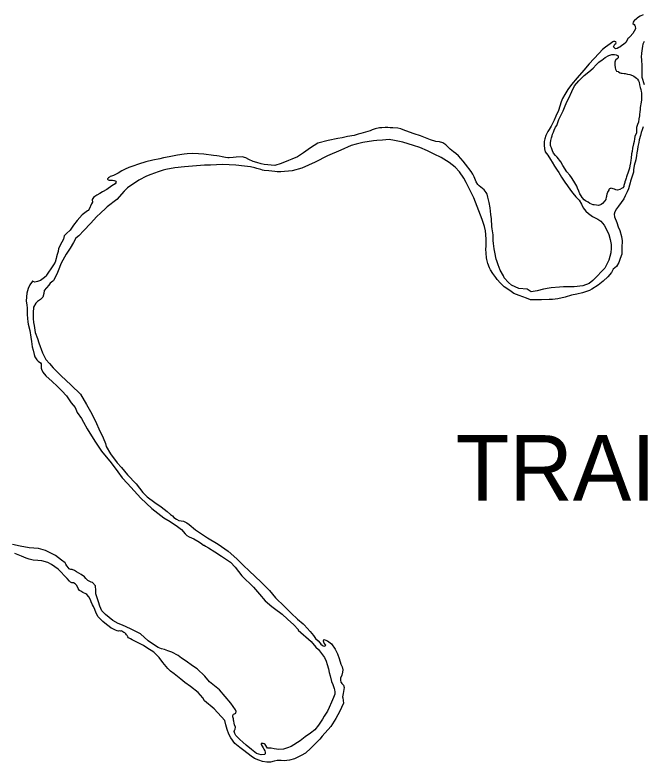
# Model space of a CAD drawing. Extents: x 31699 to 244310, y -8841 to 11474.
# Drawn here: x 145628.8 to 145898.2, y -3518.6 to -3198.1 of the extents above; entities that cross this region are included whole.
import ezdxf

# ---------------------------------------------------------------- set-up
doc = ezdxf.new("R2010")
doc.units = 0
doc.layers.add('R_Draft', color=7, linetype='Continuous')
doc.layers.add('S_WALL_ANNOT', color=7, linetype='Continuous')

msp = doc.modelspace()

# ---------------------------------------------------------------- linework, layer by layer
at = {"layer": 'R_Draft'}
for points in [[(145898.25, -3198.12), (145897.06, -3198.67), (145895.87, -3199.29), (145895.54, -3199.63), (145894.43, -3200.64), (145894.23, -3200.78), (145894.04, -3201.25), (145893.84, -3201.79)], [(145893.84, -3201.79), (145894.38, -3202.25), (145894.66, -3202.58), (145894.8, -3202.98), (145894.95, -3204.04), (145893.85, -3206.13), (145892.73, -3207.35), (145892.07, -3207.96), (145891.88, -3208.1), (145890.9, -3209.91), (145889.92, -3210.73), (145889.19, -3211.21), (145888.27, -3211.89), (145887.87, -3212.03), (145887.08, -3212.51), (145886.35, -3212.59), (145885.94, -3212.26), (145885.67, -3212), (145885.53, -3211.73), (145885.66, -3211.46), (145885.92, -3210.99), (145886.19, -3210.72), (145886.58, -3210.38), (145886.71, -3210.05), (145886.5, -3209.71), (145886.1, -3209.45), (145885.63, -3209.53), (145885.24, -3209.67), (145884.18, -3210.55), (145882.07, -3211.99), (145880.89, -3213.01), (145879.38, -3214.56), (145877.15, -3216.94), (145875.12, -3219.1), (145872.76, -3221.74), (145869.95, -3225.06), (145867.53, -3227.97), (145865.96, -3230.06), (145864.73, -3232.22), (145863.75, -3233.9), (145863.11, -3235.45), (145861.9, -3239.14), (145860.87, -3241.56), (145860.1, -3243.24), (145859.58, -3244.45), (145858.81, -3245.8), (145857.96, -3247.28), (145857.44, -3248.09), (145857.31, -3248.36), (145856.53, -3249.77), (145856.16, -3251.32), (145855.84, -3252.39), (145855.8, -3253.93), (145855.89, -3255.53), (145856.31, -3256.79), (145857.33, -3258.31), (145858.49, -3260.16), (145859.18, -3261.22), (145860.27, -3263.01), (145861.43, -3264.73), (145862.11, -3265.72), (145863.21, -3267.64), (145864.64, -3269.89), (145865.87, -3271.4), (145867.09, -3273.32), (145868.11, -3274.58), (145869.34, -3276.16), (145870.76, -3277.54), (145871.79, -3279.26), (145872.61, -3280.92), (145873.7, -3282.3), (145874.78, -3283.36), (145876.6, -3284.53), (145878.88, -3285.76), (145880.09, -3286.55), (145881.52, -3288.33), (145882.62, -3290.12), (145883.58, -3292.3), (145884.15, -3294.5), (145884.58, -3296.56), (145884.54, -3298.17), (145884.37, -3300.17), (145883.62, -3303.26), (145881.81, -3306.76), (145880.43, -3308.18), (145878.53, -3310.15), (145876.76, -3312.04), (145875.11, -3313.34), (145872.39, -3314.38), (145868.74, -3314.77), (145864.14, -3314.71), (145862.34, -3314.93), (145858.88, -3315.19), (145858.02, -3315.33), (145855.49, -3315.77), (145852.77, -3316.48), (145850.17, -3316.86), (145848.49, -3315.81), (145844.89, -3315.4), (145841.87, -3313.98), (145840.45, -3312.93)], [(145898.76, -3209.46), (145898.18, -3210.67), (145897.93, -3211.54), (145897.64, -3214.49), (145897.47, -3216.16), (145897.55, -3217.29), (145897.73, -3220.1), (145897.76, -3222.17), (145897.73, -3224.77), (145898.71, -3227.89)], [(145894.73, -3250.26), (145894.61, -3251.2), (145894.36, -3252.34), (145894.18, -3253.34), (145893.74, -3255.28), (145893.56, -3256.69), (145893.31, -3257.76), (145893.07, -3259.5), (145892.95, -3260.44), (145892.84, -3261.51), (145892.59, -3262.85), (145892.4, -3263.79), (145892.09, -3264.73), (145891.7, -3265.93), (145891.45, -3266.67), (145891.2, -3267.61), (145891.01, -3268.15), (145890.69, -3269.02), (145890.43, -3269.76), (145890.37, -3270.03), (145890.18, -3270.83), (145890.05, -3271.24), (145889.93, -3271.7), (145889.54, -3272.25), (145889.21, -3272.45), (145888.22, -3273), (145887.29, -3273.21), (145886.62, -3273.16), (145885.95, -3272.83), (145884.47, -3272.46), (145884.21, -3272.59), (145883.88, -3272.73), (145883.62, -3273), (145883.49, -3273.27), (145883.29, -3273.68), (145883.16, -3273.88), (145882.97, -3274.35), (145882.72, -3275.02), (145882.59, -3275.76), (145882.53, -3276.09), (145882.4, -3276.29), (145882.21, -3277.1), (145882.22, -3277.17), (145882.22, -3277.23), (145881.83, -3277.84), (145880.91, -3278.99), (145880.25, -3279.47), (145879.99, -3279.6), (145879.06, -3279.82), (145878.32, -3279.7), (145877.25, -3279.58), (145876.85, -3279.52), (145875.45, -3278.94), (145874.64, -3278.48), (145873.56, -3277.83), (145872.96, -3277.37), (145872.14, -3276.45), (145871.66, -3275.72), (145871.12, -3274.8), (145870.63, -3273.67), (145870.15, -3272.41), (145869.8, -3271.54), (145868.57, -3269.36), (145867.61, -3267.9), (145866.86, -3266.85), (145865.57, -3265.4), (145863.87, -3262.75), (145862.97, -3261.1), (145861.41, -3259.18), (145860.67, -3258.46), (145859.85, -3257.47), (145859.44, -3256.34), (145858.95, -3255.15), (145858.74, -3254.55), (145858.6, -3254.08), (145858.58, -3253.02), (145858.7, -3252.01), (145858.95, -3250.87), (145859.27, -3249.93), (145859.39, -3249.33), (145859.78, -3248.46), (145860.1, -3247.52), (145860.68, -3246.31), (145861.2, -3245.5), (145862.09, -3243.01), (145862.93, -3241.26), (145863.9, -3239.18), (145864.55, -3237.76), (145865.51, -3235.41), (145866.42, -3233.86), (145867.71, -3230.9), (145868.8, -3228.55), (145870.64, -3226.45), (145872.01, -3225.16), (145872.93, -3224.15), (145874.91, -3222.51), (145876.81, -3220.88), (145878.13, -3219.53), (145879.31, -3218.44), (145880.23, -3217.69), (145880.49, -3217.55)], [(145880.49, -3217.55), (145881.94, -3216.4), (145883.59, -3215.5), (145884.85, -3215.08), (145886.05, -3215.06), (145886.72, -3215.19), (145887.26, -3215.45), (145887.6, -3215.71), (145887.6, -3216.04), (145887.54, -3216.51), (145887.15, -3216.98), (145886.55, -3217.33), (145886.42, -3217.53), (145886.17, -3218.33), (145886.11, -3218.8), (145886.12, -3219.54), (145886.27, -3220.74), (145886.48, -3221.4), (145886.83, -3222.27), (145887.5, -3222.39), (145887.77, -3222.58), (145888.37, -3222.98), (145888.78, -3223.04), (145889.24, -3223.03), (145890.18, -3223.22), (145890.51, -3223.21), (145891.52, -3223.53), (145892.58, -3223.71), (145893.72, -3224.03), (145894.33, -3224.42), (145895.41, -3225.27), (145895.81, -3225.73), (145896.22, -3226.4), (145896.57, -3226.93), (145896.78, -3228.12), (145897, -3229.26), (145897.28, -3230.05), (145897.5, -3230.98), (145897.57, -3231.58), (145897.6, -3233.39), (145897.55, -3234.46), (145897.37, -3235.59), (145896.93, -3237.81), (145896.95, -3238.61), (145896.83, -3239.68), (145896.72, -3240.88), (145896.66, -3241.42), (145896.48, -3242.75), (145896.23, -3244.09), (145895.85, -3245.17)], [(145840.45, -3312.93), (145838.69, -3310.82), (145838.34, -3310.09), (145836.97, -3307.64), (145836.14, -3305.38), (145835.51, -3303.59), (145835.23, -3302.86), (145834.59, -3299.93), (145834.36, -3298.4), (145834.06, -3296.2), (145833.98, -3294.93), (145833.94, -3292.46), (145833.56, -3289.86), (145833.35, -3288.86), (145833.16, -3285.59), (145832.87, -3283.73), (145832.63, -3280.93), (145832.26, -3278.59), (145831.91, -3277.46), (145831.62, -3276.33), (145831.48, -3275.6), (145831.33, -3274.94), (145830.92, -3274.34), (145830.04, -3273.15), (145829.36, -3272.56), (145827.95, -3271.38), (145827.34, -3270.86), (145826.65, -3269.66), (145826.38, -3268.93), (145825.76, -3267.61), (145825.14, -3266.48), (145824.45, -3265.22), (145822.07, -3262.19), (145821.12, -3260.8), (145819.08, -3258.49), (145817.87, -3257.58), (145816.86, -3256.79), (145815.44, -3255.68), (145814.15, -3254.36), (145813.61, -3253.77), (145812.4, -3252.98), (145810.86, -3252.54), (145809.33, -3252.36), (145807.05, -3251.73), (145804.84, -3250.83), (145802.69, -3249.99), (145800.01, -3249.1), (145798.07, -3248.39), (145796.93, -3248.01), (145795.99, -3247.69), (145794.38, -3246.91), (145792.98, -3246.74), (145790.91, -3246.5), (145789.71, -3246.52), (145788.71, -3246.47), (145787.64, -3246.42), (145786.24, -3246.5), (145785.18, -3246.59), (145783.32, -3246.95), (145781.99, -3247.37), (145781.13, -3247.78), (145779.14, -3248.35), (145777.09, -3248.98), (145775.96, -3249.27), (145774.3, -3249.76), (145771.37, -3250.27), (145769.18, -3250.77), (145767.32, -3251.07), (145763.2, -3251.93), (145758.76, -3253.07), (145755.52, -3255.12), (145752.56, -3257.3), (145749.92, -3258.95), (145747.53, -3260.05), (145746.14, -3260.54), (145743.03, -3261.86), (145740.25, -3262.7), (145735.64, -3262.3), (145734.37, -3261.92), (145732.5, -3261.48), (145730.96, -3260.97), (145729.14, -3260.13), (145727.8, -3259.48), (145726.26, -3259.04), (145723.66, -3259.08), (145722.4, -3259.23), (145720.73, -3259.39), (145720.07, -3259.4), (145719.07, -3259.28), (145717.66, -3259.04), (145716.39, -3258.72), (145715.32, -3258.6), (145713.99, -3258.36), (145709.85, -3257.89), (145707.45, -3257.66), (145704.78, -3257.56), (145702.65, -3257.73), (145701.39, -3257.88), (145698.46, -3258.33), (145694.87, -3258.92), (145692.55, -3259.42)], [(145898.26, -3246.13), (145897.82, -3247.41), (145897.43, -3248.55), (145897.12, -3249.76), (145896.61, -3251.63), (145896.43, -3252.77), (145895.99, -3254.58), (145895.81, -3255.79), (145895.57, -3257.33), (145895.45, -3258.4), (145895.21, -3260.2), (145894.45, -3262.75), (145894.21, -3264.49), (145894.1, -3265.63), (145892.89, -3269.39), (145892.77, -3270.19), (145892.45, -3271.13), (145891.94, -3272.68), (145891.43, -3274.02)], [(145895.85, -3245.17), (145895.38, -3246.46), (145895.38, -3248.62), (145894.73, -3250.26)], [(145891.43, -3274.02), (145890.52, -3275.77), (145890.01, -3276.98), (145888.84, -3278.6), (145887.66, -3280.15), (145886.81, -3281.24), (145886.1, -3282.52), (145885.85, -3283.59), (145886, -3284.65), (145887.04, -3287.18), (145887.53, -3288.97), (145888.29, -3290.63), (145888.93, -3293.09), (145889.22, -3294.96), (145889.13, -3297.9), (145889.11, -3300.77), (145888.41, -3302.58), (145887.83, -3304.33), (145886.79, -3306.08), (145885.48, -3307.17), (145884.63, -3308.65), (145883.13, -3310.41), (145881.09, -3312.38), (145878.92, -3314.01), (145876.28, -3315.72), (145875.22, -3316.27), (145872.31, -3317.32), (145869.78, -3317.96), (145867.59, -3318.39), (145864.81, -3319.17), (145861.69, -3319.95), (145859.42, -3320.19), (145857.89, -3320.21), (145854.69, -3320.33), (145849.96, -3320.33), (145848.29, -3319.62), (145845.13, -3318.4), (145842.79, -3317.57), (145841.1, -3316.39), (145838.68, -3314.76), (145837.06, -3313.12), (145835.7, -3311.53), (145835.02, -3310.74), (145833.86, -3309.02), (145832.84, -3307.5), (145832.29, -3306.58), (145831.66, -3304.78), (145831.24, -3303.05), (145831.02, -3302.25), (145830.86, -3300.32), (145830.83, -3298.52), (145830.88, -3297.31), (145830.86, -3295.78), (145830.9, -3294.38), (145830.8, -3292.24), (145830.58, -3290.77), (145830.28, -3288.84), (145829.17, -3285.85), (145827.02, -3280.34), (145825.63, -3276.56), (145824.11, -3273.44), (145822.95, -3271.19), (145822.39, -3269.93), (145821.37, -3268.14), (145819.52, -3265.36), (145817.63, -3263.39), (145815.06, -3261.43), (145811.63, -3259.27), (145808.61, -3257.85), (145805.72, -3256.36), (145802.5, -3255.01), (145799.76, -3254.05), (145795.14, -3252.65), (145791.59, -3252.03), (145789.32, -3251.6), (145786.46, -3251.78), (145784, -3252.01), (145782.53, -3252.17), (145778.01, -3252.84), (145775.09, -3253.55), (145772.97, -3254.12), (145768.6, -3256.06), (145762.91, -3258.55), (145757.62, -3261.3), (145751.79, -3263.79), (145747.68, -3264.92), (145742.89, -3265.46), (145741.29, -3265.35), (145740.22, -3265.3), (145737.75, -3265.01), (145735.68, -3264.84), (145735.01, -3264.65), (145734.21, -3264.39), (145732.53, -3263.95), (145731.66, -3263.7), (145729.86, -3263.32), (145727.32, -3262.96), (145723.52, -3262.55), (145717.85, -3262.31), (145712.72, -3262.52), (145710.12, -3262.62)], [(145692.55, -3259.42), (145690.95, -3259.84), (145687.96, -3260.42), (145684.91, -3261.14), (145681.79, -3262.19), (145679.34, -3263.03), (145677.61, -3263.52), (145676.03, -3264.21), (145674.57, -3264.97), (145672.99, -3265.99), (145671.86, -3266.61), (145671, -3266.96), (145670.21, -3267.31), (145669.68, -3267.45), (145669.28, -3267.72), (145668.82, -3267.99), (145668.69, -3268.13), (145668.56, -3268.27), (145668.43, -3268.47), (145668.43, -3268.53), (145668.5, -3268.6), (145668.7, -3268.86), (145668.77, -3268.86), (145669.17, -3268.92), (145669.77, -3268.98), (145670.57, -3269.04), (145671.24, -3269.09), (145671.37, -3269.16), (145671.77, -3269.29), (145672.04, -3269.48), (145672.18, -3269.75), (145672.12, -3270.15), (145671.73, -3270.62), (145670.27, -3271.38), (145668.23, -3273.01), (145666.32, -3274.04), (145665.19, -3274.66), (145663.87, -3275.42), (145663.08, -3276.03), (145662.49, -3276.44), (145661.83, -3277.32), (145661.84, -3277.78), (145661.98, -3278.05), (145662.05, -3278.45), (145661.66, -3279.19), (145660.56, -3281.41), (145660.17, -3281.95), (145659.84, -3282.09), (145657.67, -3283.86), (145655.44, -3286.3), (145653.87, -3288.32), (145652.51, -3290.42), (145650.86, -3291.84), (145649.88, -3292.86), (145649.64, -3294.33), (145648.92, -3295.61), (145647.43, -3298.31), (145647.32, -3299.58), (145646.87, -3300.92), (145646.62, -3301.93), (145646.43, -3302.66), (145645.99, -3304.14), (145645.34, -3305.35), (145645.08, -3305.76), (145644.1, -3307.04), (145643.12, -3308.46), (145642.28, -3309.74), (145642.15, -3310.14), (145640.9, -3311.16), (145639.78, -3312.05), (145638.39, -3312.47), (145637.32, -3312.69), (145636.65, -3312.43), (145636.45, -3312.36), (145636.25, -3312.37), (145635.21, -3313.85), (145634.43, -3315.4), (145633.93, -3317.41), (145633.69, -3319.09), (145633.65, -3320.89), (145633.88, -3322.49), (145634.03, -3323.96), (145633.99, -3325.56), (145634.07, -3326.63), (145634.1, -3328.36), (145634.32, -3329.83), (145634.47, -3330.83), (145635.11, -3333.49), (145635.56, -3336.29), (145635.85, -3338.22), (145636.22, -3340.48), (145636.64, -3341.95), (145637.07, -3343.81), (145637.35, -3344.74), (145637.56, -3345.14), (145638.17, -3346.13), (145638.71, -3346.59), (145639.79, -3347.31), (145640, -3347.77), (145640.08, -3348.84), (145640.03, -3349.58)], [(145710.12, -3262.62), (145706.59, -3262.81), (145701.53, -3263.22), (145697.34, -3263.69), (145693.49, -3264.48), (145692.3, -3264.77), (145690.17, -3265.47), (145687.13, -3266.58), (145685.14, -3267.28), (145681.96, -3269), (145677.08, -3272.21), (145675.57, -3273.64), (145672.43, -3277.22), (145668.35, -3280.42), (145667.76, -3280.97), (145665.52, -3283.2), (145663.88, -3284.63), (145661.13, -3287.55), (145658.31, -3290.59), (145656.21, -3292.83), (145654.96, -3293.92), (145653.86, -3295.8), (145652.43, -3298.1), (145650.73, -3300.79), (145648.59, -3304.57), (145647.25, -3307.86), (145646.74, -3309.34), (145645.24, -3311.96), (145645.05, -3312.3), (145643.93, -3313.12), (145643.34, -3314), (145641.31, -3316.3), (145641.2, -3317.64), (145640.69, -3319.25), (145639.77, -3320.13), (145638.45, -3321.02), (145637.66, -3321.76), (145636.76, -3323.45), (145636.6, -3325.92), (145636.57, -3328.39), (145636.73, -3330.06), (145636.95, -3331.32), (145637.46, -3334.32), (145638.43, -3336.84), (145638.99, -3338.84), (145640.53, -3343.09), (145642.04, -3345.87), (145643.6, -3347.65), (145645.16, -3349.43), (145648.41, -3352.79), (145652.87, -3356.93), (145656.93, -3360.81), (145659.46, -3365.17), (145661.72, -3369.21), (145663.79, -3373.32), (145664.82, -3375.71), (145666.68, -3379.56), (145667.65, -3381.88), (145667.94, -3383.21), (145669.78, -3386.32), (145672.64, -3390.22), (145674.41, -3392.19), (145676.99, -3395.36), (145680.71, -3399.31), (145683.7, -3402.94), (145685.47, -3404.85), (145688.83, -3407.27), (145691.46, -3409.1), (145694.09, -3411.13), (145695.51, -3412.38), (145696.32, -3413.03), (145697, -3413.76), (145698.01, -3414.47), (145699.02, -3414.93), (145700.02, -3415.11), (145701.02, -3415.23), (145702.5, -3416.01), (145703.51, -3416.73), (145706.21, -3418.96), (145711.33, -3422.42), (145715.9, -3425.15), (145720.21, -3428.16), (145723.93, -3431.44), (145726.84, -3434.34), (145729.27, -3436.57), (145734.35, -3441.37), (145738, -3444.99), (145740.58, -3448.09), (145744.37, -3451.9), (145747.21, -3454.8), (145749.99, -3457.29), (145752.35, -3459.33), (145752.89, -3459.79), (145754.11, -3461.1), (145755.4, -3462.62), (145756.89, -3464.27), (145757.71, -3465.59), (145758.79, -3466.64), (145759.67, -3467.56), (145760.01, -3467.96), (145760.62, -3468.48)], [(145640.03, -3349.58), (145640.17, -3350.04), (145640.72, -3351.3), (145642.08, -3352.88), (145644.72, -3355.38), (145646.88, -3357.42), (145648.84, -3359.39), (145650.88, -3361.57), (145652.92, -3364.54), (145654.55, -3366.45), (145655.52, -3368.71), (145657.29, -3371.22), (145658.18, -3372.74), (145659.76, -3375.66), (145663.1, -3380.88), (145665.9, -3385.18), (145670.04, -3390.19), (145672.84, -3394.09), (145674.74, -3396.66), (145677.05, -3399.1), (145682.74, -3405.42), (145687.47, -3409.83), (145692.6, -3413.89), (145695.36, -3415.45), (145698.52, -3417.54), (145700.21, -3418.85), (145701.77, -3420.63), (145702.51, -3421.35), (145703.52, -3422), (145704.46, -3422.46), (145705.47, -3422.84), (145707.28, -3423.88), (145708.43, -3424.6), (145709.71, -3425.52), (145709.98, -3425.58), (145710.52, -3425.97), (145711.86, -3426.75), (145714.55, -3428.38), (145717.45, -3430.27), (145721.22, -3432.89), (145723.18, -3434.93), (145726.17, -3438.69), (145731.05, -3443.62), (145733.63, -3446.52), (145736.07, -3449.49), (145738.97, -3451.92), (145740.19, -3452.77), (145743.36, -3455.19), (145745.65, -3457.29), (145748.42, -3459.72), (145750.25, -3461.76), (145750.33, -3462.03), (145755.8, -3466.95), (145757.83, -3469.26), (145759.05, -3470.31), (145759.87, -3471.43), (145760.75, -3472.56), (145761.57, -3473.81), (145762.26, -3475.34), (145762.75, -3476.8), (145763.31, -3478.59), (145763.53, -3480.19), (145763.96, -3481.66), (145764.59, -3484.05), (145765.08, -3485.38), (145765.43, -3486.18), (145765.71, -3487.04), (145765.92, -3487.64), (145766.06, -3488.5), (145766.01, -3489.44), (145765.43, -3490.85), (145764.6, -3492.93), (145763.63, -3495.15), (145762.79, -3496.83), (145761.49, -3498.92), (145760.71, -3500.14), (145759.02, -3502.77), (145757.38, -3504.73), (145755.54, -3506.23), (145753.23, -3507.8), (145751.19, -3509.5), (145747.3, -3511.9), (145745.71, -3512.52), (145744.05, -3513.08), (145741.99, -3513.18), (145739.98, -3512.94), (145738.71, -3512.7), (145737.05, -3512.59), (145736.09, -3511.07), (145735.69, -3510.8), (145735.22, -3510.68), (145734.42, -3510.69), (145734.42, -3511.02), (145734.83, -3511.75), (145735.31, -3512.55), (145735.59, -3513.01), (145735.93, -3513.74), (145736.14, -3514.34), (145736.15, -3515), (145735.96, -3515.41), (145734.36, -3515.5)], [(145734.36, -3515.5), (145732.42, -3514.99), (145730.19, -3513.23), (145728.03, -3511.39), (145726.54, -3510.08), (145725.26, -3508.89), (145724.72, -3508.3), (145723.57, -3507.18), (145723.16, -3506.39), (145722.87, -3505.46), (145723.13, -3504.65), (145723.26, -3504.45), (145723.38, -3503.58), (145723.03, -3502.65), (145722.75, -3501.85), (145722.61, -3501.12), (145722.53, -3500.59), (145722.46, -3500.12), (145722.31, -3499.25), (145722.24, -3498.59), (145722.56, -3498.12), (145722.56, -3498.05), (145723.02, -3497.91), (145723.55, -3497.7), (145723.74, -3496.96), (145723.46, -3496.16), (145721.42, -3493.32), (145716.47, -3487.66), (145712.22, -3484.18), (145710.18, -3481.81), (145706.93, -3478.59), (145704.91, -3477.28), (145702.22, -3475.32), (145700.26, -3474.08), (145698.85, -3472.96), (145696.03, -3471.47), (145694.42, -3470.9), (145692.94, -3470.38), (145691.67, -3470), (145690.2, -3469.49), (145688.58, -3468.45), (145685.95, -3466.55), (145682.58, -3463.6), (145678.41, -3461.46), (145674.85, -3459.91), (145673.04, -3459.13), (145670.82, -3457.9), (145667.65, -3455.34), (145666.03, -3453.76), (145665.13, -3451.71), (145664.57, -3449.85), (145663.52, -3446.46), (145663.43, -3445.05), (145663.26, -3443.05), (145662.11, -3441.6), (145661.44, -3441.41), (145660.1, -3440.7), (145659.22, -3439.84), (145658.61, -3439.12), (145657.19, -3438.14), (145655.17, -3436.97), (145654.3, -3436.38), (145653.36, -3436.06), (145652.76, -3436), (145651.95, -3435.68), (145651.68, -3435.22), (145651.07, -3434.42), (145650.66, -3433.7), (145650.25, -3433.17), (145648.7, -3431.99), (145646.14, -3430.02), (145643.65, -3428.66), (145641.9, -3427.82), (145638.89, -3427.06), (145634.89, -3426.72), (145630.95, -3425.98), (145627.67, -3425.23)], [(145663.09, -3453.21), (145662.4, -3451.82), (145662.06, -3451.09), (145661.5, -3449.89), (145661.16, -3449.03), (145660.41, -3447.77), (145659.59, -3446.78), (145659.19, -3446.45), (145657.91, -3445.87), (145657.04, -3445.35), (145656.5, -3445.03), (145655.82, -3444.17), (145655.27, -3442.91), (145654.59, -3442.18), (145653.85, -3441.79), (145653.11, -3441.67), (145652.64, -3441.41), (145652.17, -3441.02), (145651.15, -3439.9), (145647.29, -3435.82), (145644.46, -3433.79), (145642.92, -3432.95), (145640.37, -3432.32), (145638.64, -3432.14), (145636.57, -3431.97), (145634.83, -3431.6), (145633.56, -3431.15), (145631.55, -3430.31), (145628.73, -3429.15)], [(145760.62, -3468.48), (145761.02, -3468.68), (145761.76, -3468.87), (145762.15, -3468.39), (145761.41, -3467.54), (145761.13, -3466.74), (145761.32, -3466.07), (145761.78, -3466.13), (145762.79, -3466.58), (145764.54, -3467.89), (145766.11, -3470.14), (145767.14, -3472.19), (145767.91, -3474.12), (145768.61, -3476.58), (145769.1, -3477.77), (145769.45, -3479.1), (145769.33, -3480.04), (145768.95, -3481.38), (145768.5, -3482.59), (145768.38, -3483.46), (145768.6, -3484.39), (145768.67, -3484.46), (145769.07, -3484.85), (145769.68, -3485.64), (145770.03, -3486.57), (145769.79, -3488.38), (145769.61, -3489.25), (145769.29, -3490.66), (145769.37, -3491.06), (145769.74, -3493.32), (145768.83, -3495.14), (145768.19, -3496.82), (145766.44, -3499.92), (145764.29, -3503.29), (145760.56, -3507.55), (145759.58, -3508.77), (145757.54, -3510.74), (145755.77, -3512.7), (145753.41, -3514.81), (145751.56, -3515.84), (145748.71, -3517.22), (145746.52, -3517.85), (145744.33, -3518.02), (145742.93, -3517.97), (145741.26, -3517.87), (145740, -3518.15), (145738.34, -3518.58), (145736.81, -3518.6), (145734.94, -3518.3), (145733.46, -3517.85), (145731.59, -3517.14), (145730.04, -3516.03), (145726.93, -3513.68), (145725.18, -3512.37), (145723.09, -3510.6), (145721.38, -3508.22), (145720.56, -3506.63), (145719.86, -3504.63), (145719.23, -3502.57), (145718.8, -3500.78), (145714.26, -3495.84), (145710.14, -3492.36), (145709.39, -3491.1), (145707.36, -3488.8), (145704.12, -3486.17), (145701.69, -3484.41), (145699.94, -3483.1), (145697.04, -3480.81), (145695.48, -3479.56), (145694.4, -3478.44), (145692.16, -3475.87), (145690.66, -3473.82), (145688.3, -3471.52), (145685.33, -3469.56), (145683.85, -3468.59), (145680.43, -3466.83), (145679.02, -3466.19), (145678.34, -3465.8), (145677.54, -3465.34), (145677.26, -3464.95), (145676.86, -3464.35), (145676.65, -3464.09), (145676.31, -3463.56), (145676.18, -3463.49), (145675.91, -3463.23), (145675.43, -3462.97), (145674.69, -3462.51), (145674.49, -3462.38), (145674.03, -3462.39), (145673.43, -3462.33), (145673.16, -3462.4), (145672.56, -3462.28), (145671.89, -3461.96), (145670.54, -3461.31), (145670.07, -3461.12), (145669.2, -3460.46), (145668.05, -3459.61), (145666.43, -3458.37), (145664.54, -3456.32), (145663.58, -3454.74), (145663.09, -3453.21)]]:
    msp.add_lwpolyline(points, dxfattribs=at)

# ---------------------------------------------------------------- texts
at = {"layer": 'S_WALL_ANNOT'}
msp.add_text('TRAIL EDGE OF BRIDGE', height=28.1599, dxfattribs=at).set_placement((145817.89, -3406.53))

doc.saveas('drawing.dxf')
